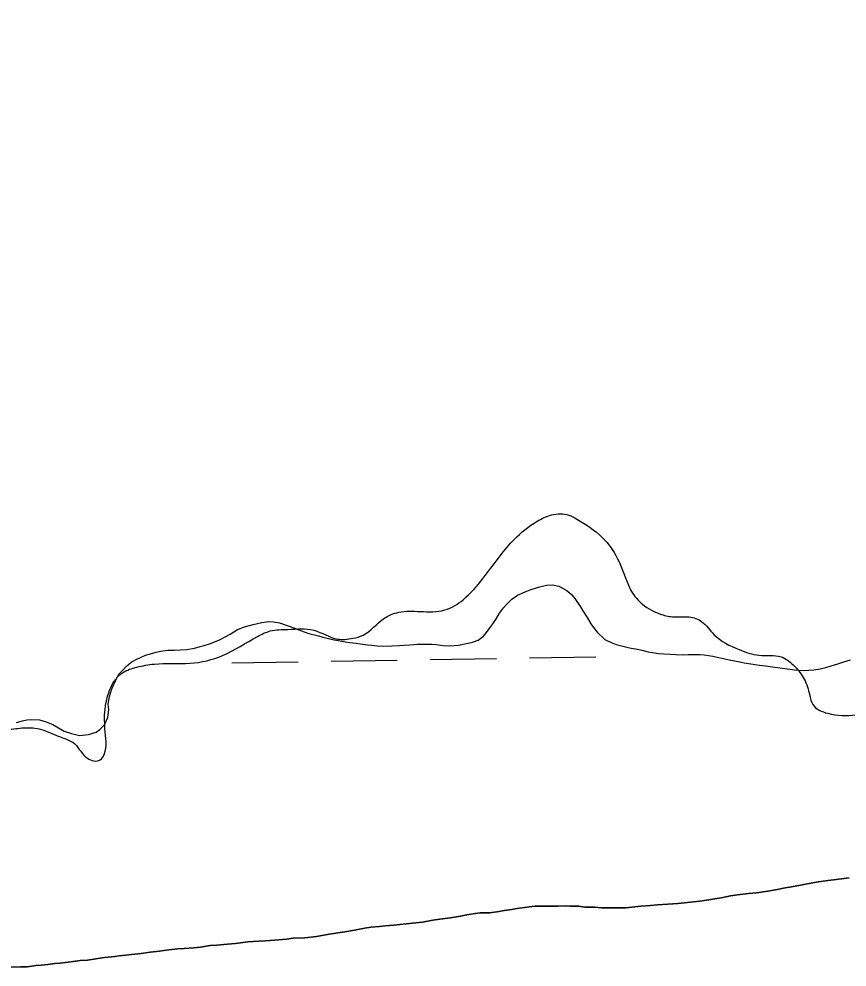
# Model space of a CAD drawing. Extents: x 3887375 to 3925618, y 296674 to 322633.
# Drawn here: x 3922365.9 to 3922766.4, y 315417.3 to 315875.7 of the extents above; entities that cross this region are included whole.
import ezdxf

# ---------------------------------------------------------------- set-up
doc = ezdxf.new("R2010")
doc.units = 0
for name, color, linetype in [('V-RIVR-EDGE', 7, 'Continuous'), ('V-TOPO-SHOR', 7, 'Continuous'), ('V-WETL-SWMP', 7, 'Continuous')]:
    doc.layers.add(name, color=color, linetype=linetype)

msp = doc.modelspace()

# ---------------------------------------------------------------- linework, layer by layer
at = {"layer": 'V-RIVR-EDGE'}
msp.add_spline([(3921912.46, 315848), (3921915.09, 315862.52), (3921914.74, 315875.19), (3921916.69, 315887.47), (3921920.57, 315902.04), (3921921.35, 315908.56), (3921921.36, 315912.79), (3921920.22, 315916.24), (3921921.01, 315924.68), (3921922.96, 315936.96), (3921922.59, 315943.1), (3921922.6, 315947.33), (3921923.37, 315949.63), (3921925.29, 315949.62), (3921927.96, 315944.63), (3921937.54, 315935.77), (3921944.45, 315935.76), (3921954.81, 315937.27), (3921958.28, 315943.4), (3921958.29, 315948.39), (3921957.93, 315954.53), (3921952.57, 315963.37), (3921948.75, 315969.52), (3921949.14, 315973.36), (3921954.14, 315976.8), (3921959.91, 315981.01), (3921960.31, 315987.53), (3921958.79, 315995.21), (3921958.07, 316014.4), (3921959.61, 316016.32), (3921964.6, 316017.07), (3921976.12, 316015.89), (3921979.58, 316020.49), (3921979.98, 316026.63), (3921975.78, 316036.24), (3921976.57, 316045.45), (3921975.45, 316057.35), (3921972.4, 316064.26), (3921968.18, 316066.19), (3921962.03, 316063.52), (3921954.73, 316058.17), (3921952.41, 316052.8), (3921948.56, 316045.9), (3921943.18, 316043.99), (3921939.72, 316044), (3921939.35, 316046.31), (3921939.36, 316050.91), (3921942.07, 316060.88), (3921944.76, 316063.18), (3921951.68, 316067), (3921955.91, 316071.98), (3921960.92, 316078.11), (3921960.94, 316087.7), (3921960.97, 316100.75), (3921961, 316112.27), (3921963.34, 316127.23), (3921964.91, 316139.89), (3921969.53, 316146.79), (3921976.45, 316152.15), (3921992.59, 316159.02), (3922000.66, 316163.6), (3922008.36, 316172.03), (3922010.3, 316181.23), (3922010.32, 316189.68), (3922008.03, 316193.14), (3922002.66, 316195.84), (3921994.22, 316195.47), (3921987.32, 316202.02), (3921984.27, 316208.93), (3921983.91, 316218.53), (3921983.93, 316227.74), (3921978.59, 316241.19), (3921975.93, 316250.4), (3921974.43, 316264.22), (3921974.45, 316272.67), (3921976, 316277.65), (3921979.07, 316281.1), (3921983.3, 316284.16), (3921987.15, 316288.76), (3921995.62, 316296.03), (3922002.93, 316305.99), (3922006.79, 316312.89), (3922013.72, 316320.55), (3922041.01, 316337.75), (3922056.38, 316345.01), (3922069.05, 316345.36), (3922089.01, 316346.84), (3922099.75, 316346.82), (3922107.81, 316346.03), (3922110.51, 316349.48), (3922119.35, 316356.36), (3922131.64, 316360.17), (3922150.07, 316362.43), (3922165.8, 316361.24), (3922180.38, 316357.36), (3922190.35, 316355.42), (3922201.87, 316354.62), (3922210.68, 316350.38), (3922211.45, 316348.08), (3922212.97, 316342.32), (3922219.87, 316338.46), (3922222.17, 316338.84), (3922232.16, 316342.65), (3922243.67, 316343.39), (3922253.65, 316342.6), (3922260.17, 316339.51), (3922264.38, 316335.28), (3922267.81, 316324.91), (3922267.8, 316321.45), (3922263.95, 316316.09), (3922255.11, 316311.89), (3922242.06, 316311.54), (3922225.94, 316312.73), (3922217.12, 316312.75), (3922209.44, 316311.24), (3922200.98, 316304.73), (3922197.51, 316301.29), (3922197.12, 316297.45), (3922198.65, 316293.99), (3922201.32, 316287.08), (3922201.69, 316283.24), (3922199.38, 316280.56), (3922194, 316279.42), (3922189, 316274.06), (3922182.46, 316266.01), (3922173.21, 316253.75), (3922168.22, 316250.31), (3922161.31, 316249.56), (3922156.7, 316249.19), (3922154.77, 316246.51), (3922154.76, 316242.28), (3922153.6, 316238.45), (3922145.15, 316233.1), (3922134.39, 316228.13), (3922129.01, 316228.15), (3922124.03, 316230.46), (3922120.2, 316233.93), (3922117.9, 316233.93), (3922112.9, 316231.26), (3922101.35, 316217.85), (3922094.81, 316210.96), (3922090.97, 316209.05), (3922085.21, 316207.91), (3922082.13, 316204.85), (3922082.12, 316201.4), (3922087.09, 316194.48), (3922087.09, 316191.79), (3922084.01, 316187.96), (3922076.31, 316179.92), (3922071.69, 316174.56), (3922071.29, 316168.42), (3922066.3, 316164.97), (3922065.51, 316155.76), (3922062.42, 316150.4), (3922059.73, 316146.18), (3922050.89, 316143.52), (3922043.98, 316142.38), (3922038.6, 316138.94), (3922037.44, 316135.11), (3922035.87, 316123.98), (3922035.48, 316118.23), (3922035.85, 316113.62), (3922040.05, 316103.63), (3922040.04, 316100.18), (3922040.02, 316092.5), (3922040.39, 316086.36), (3922041.52, 316078.29), (3922039.95, 316065.25), (3922036.48, 316057.58), (3922031.47, 316051.07), (3922023.4, 316046.48), (3922020.7, 316041.88), (3922020.31, 316036.51), (3922022.95, 316019.23), (3922028.67, 316003.87), (3922032.08, 315988.12), (3922033.57, 315968.54), (3922038.88, 315940.9), (3922044.99, 315928.22), (3922052.65, 315922.06), (3922055.72, 315922.43), (3922077.26, 315941.57), (3922107.27, 315970.28), (3922114.56, 315970.26), (3922122.23, 315967.56), (3922131.41, 315955.64), (3922136.36, 315939.89), (3922136.33, 315926.84), (3922132.85, 315916.48), (3922127.07, 315909.21), (3922117.45, 315899.63), (3922112.83, 315890.05), (3922105.51, 315880.47), (3922103.96, 315873.57), (3922103.55, 315864.74), (3922107.76, 315858.21), (3922108.5, 315849.76), (3922102.35, 315844.4), (3922094.67, 315843.27), (3922086.61, 315842.14), (3922079.3, 315836.4), (3922068.52, 315821.07), (3922059.28, 315812.27), (3922055.06, 315812.28), (3922050.86, 315819.58), (3922043.59, 315828.43), (3922037.44, 315826.52), (3922037.05, 315823.07), (3922036.28, 315821.15), (3922039.32, 315809.25), (3922050.42, 315798.86), (3922051.18, 315794.63), (3922051.16, 315786.57), (3922048.06, 315775.07), (3922043.44, 315768.55), (3922038.44, 315765.88), (3922036.12, 315759.36), (3922034.18, 315750.54), (3922033.75, 315729.05), (3922034.47, 315712.16), (3922037.54, 315711.38), (3922045.22, 315710.98), (3922053.26, 315704.05), (3922060.14, 315692.14), (3922060.12, 315684.46), (3922055.49, 315677.18), (3922048.96, 315673.74), (3922048.18, 315667.22), (3922048.92, 315657.62), (3922056.96, 315648.39), (3922062.3, 315634.94), (3922063.04, 315624.19), (3922063.01, 315611.14), (3922057.62, 315605.78), (3922051.86, 315603.88), (3922048, 315594.68), (3922047.98, 315588.15), (3922049.44, 315557.06), (3922049.4, 315542.09), (3922056.27, 315525.19), (3922066.21, 315510.19), (3922078.46, 315495.58), (3922082.3, 315496.34), (3922090.76, 315502.84), (3922094.98, 315502.83), (3922100.73, 315498.59), (3922102.62, 315490.15), (3922106.44, 315482.46), (3922111.81, 315479.76), (3922116.42, 315482.05), (3922118.36, 315490.49), (3922119.15, 315498.93), (3922122.23, 315500.84), (3922127.22, 315501.22), (3922143.71, 315496.57), (3922146.4, 315497.71), (3922159.45, 315497.3), (3922167.12, 315496.13), (3922167.49, 315491.9), (3922166.32, 315484.23), (3922172.05, 315473.85), (3922178.18, 315467.31), (3922183.17, 315468.07), (3922186.63, 315471.52), (3922197.82, 315492.6), (3922205.53, 315506.01), (3922216.68, 315514.04), (3922222.82, 315517.48), (3922230.5, 315519), (3922250.86, 315522.79), (3922267.75, 315525.82), (3922282.35, 315530.77), (3922290.41, 315530.75), (3922311.5, 315523.4), (3922328.77, 315521.83), (3922338.37, 315523.72), (3922343.37, 315528.32), (3922352.59, 315531.75), (3922359.5, 315532.11), (3922367.18, 315532.86), (3922375.62, 315532.46), (3922384.82, 315528.98), (3922392.87, 315525.12), (3922399, 315518.2), (3922405.13, 315517.42), (3922407.06, 315520.1), (3922407.47, 315532.38), (3922409.44, 315550.41), (3922412.14, 315555.78), (3922415.99, 315559.61), (3922422.9, 315562.28), (3922431.35, 315563.79), (3922448.62, 315564.13), (3922464.37, 315567.93), (3922481.28, 315577.1), (3922487.42, 315579.77), (3922495.87, 315580.52), (3922508.53, 315580.11), (3922520.04, 315575.86), (3922527.33, 315576.22), (3922532.32, 315577.74), (3922542.32, 315585.78), (3922549.62, 315588.83), (3922559.99, 315589.19), (3922571.89, 315589.93), (3922580.73, 315594.9), (3922590.35, 315605.23), (3922598.82, 315616.34), (3922605.36, 315624), (3922616.52, 315632.8), (3922623.43, 315635.86), (3922631.88, 315635.84), (3922635.71, 315633.91), (3922647.97, 315625.05), (3922653.71, 315617.74), (3922659.43, 315605.06), (3922662.11, 315598.92), (3922667.46, 315592.76), (3922676.66, 315587.75), (3922682.8, 315586.58), (3922690.09, 315586.57), (3922696.23, 315584.25), (3922701.97, 315578.09), (3922714.23, 315570.77), (3922723.82, 315568.06), (3922734.57, 315567.26), (3922741.08, 315562.64), (3922745.67, 315556.49), (3922748.34, 315548.81), (3922749.86, 315544.2), (3922757.14, 315539.96), (3922770.58, 315539.16), (3922782.48, 315540.66), (3922788.62, 315542.18), (3922791.32, 315545.25), (3922792.13, 315562.52), (3922792.91, 315567.5), (3922795.22, 315569.8), (3922813.28, 315578.58), (3922845.55, 315590.4), (3922872.05, 315601.08), (3922883.19, 315603.36), (3922893.94, 315602.56), (3922906.6, 315600.23), (3922915.81, 315601.36), (3922920.8, 315601.35), (3922925.02, 315599.03), (3922929.24, 315599.02), (3922938.07, 315601.69), (3922949.97, 315602.04), (3922960.33, 315600.48), (3922971.07, 315597.77), (3922979.9, 315597.75), (3922990.25, 315595.42), (3923000.23, 315593.47), (3923012.51, 315594.21), (3923019.8, 315594.19), (3923030.16, 315591.87), (3923041.29, 315592.99), (3923050.52, 315598.72), (3923059.74, 315603.69), (3923065.12, 315605.21), (3923079.71, 315605.94), (3923093.52, 315605.91), (3923112.33, 315604.33), (3923136.11, 315598.9), (3923144.55, 315595.8), (3923155.28, 315590.4), (3923166, 315581.17), (3923174.83, 315579.99), (3923187.5, 315582.65), (3923203.65, 315592.59), (3923214.41, 315601.39), (3923224.02, 315607.51)], degree=3, dxfattribs=at)
at = {"layer": 'V-TOPO-SHOR'}
for points in [[(3922644.24, 315446.27), (3922647.65, 315445.87), (3922652.98, 315445.84), (3922656.31, 315445.88), (3922659.45, 315445.91), (3922663.73, 315446.31), (3922666.7, 315446.78), (3922671.42, 315447.09), (3922674.65, 315447.3), (3922679.71, 315447.62), (3922684.52, 315448.02), (3922687.75, 315448.32), (3922692.2, 315448.81), (3922695.17, 315449.1), (3922699.54, 315449.76), (3922702.42, 315450.23), (3922705.47, 315450.7), (3922710.09, 315451.63), (3922713.5, 315452.19), (3922718.82, 315452.86), (3922722.66, 315453.16), (3922728.16, 315454.01), (3922731.74, 315454.66), (3922736.54, 315455.59), (3922739.59, 315456.06), (3922743.87, 315456.9), (3922746.31, 315457.36), (3922749.89, 315458.01), (3922752.42, 315458.47), (3922757.22, 315459.05), (3922763.68, 315460), (3922767.43, 315460.48)], [(3922361.4, 315417.27), (3922366.56, 315417.42), (3922369.79, 315417.45), (3922374.16, 315417.94), (3922376.52, 315418.14), (3922379.83, 315418.44), (3922383.24, 315418.91), (3922385.77, 315419.2), (3922389.61, 315419.59), (3922392.15, 315419.97), (3922395.46, 315420.36), (3922398.96, 315420.66), (3922403.06, 315421.23), (3922407.16, 315421.89), (3922412.22, 315422.38), (3922414.32, 315422.66), (3922417.55, 315423.05), (3922420.34, 315423.34), (3922424.89, 315423.83), (3922429.33, 315424.49), (3922433.79, 315424.98), (3922435.97, 315425.26), (3922438.42, 315425.55), (3922442.69, 315426.12), (3922445.75, 315426.24), (3922450.47, 315426.56), (3922453.61, 315426.86), (3922458.33, 315427.61), (3922461.56, 315427.82), (3922466.8, 315428.31), (3922470.64, 315428.7), (3922476.49, 315429.47), (3922481.82, 315429.79), (3922484.96, 315430), (3922489.42, 315430.22), (3922495.27, 315430.72), (3922498.5, 315431.2), (3922504.09, 315431.43), (3922509.85, 315432.02), (3922514.13, 315432.77), (3922520.15, 315433.88), (3922523.55, 315434.36), (3922528.09, 315435.11), (3922530.62, 315435.57), (3922534.02, 315436.22), (3922536.29, 315436.51), (3922540.22, 315436.9), (3922542.93, 315437.19), (3922547.12, 315437.59), (3922550.09, 315437.89), (3922553.23, 315438.18), (3922557.86, 315438.67), (3922561.09, 315438.97), (3922566.07, 315439.98), (3922569.47, 315440.37), (3922574.62, 315441.13), (3922579.42, 315441.88), (3922582.56, 315442.44), (3922586.57, 315443.1), (3922588.93, 315443.47), (3922593.65, 315443.52), (3922597.05, 315444), (3922601.68, 315444.75), (3922604.3, 315445.04), (3922606.74, 315445.59), (3922609.18, 315445.97), (3922612.85, 315446.45), (3922615.38, 315446.65), (3922619.58, 315446.7), (3922623.86, 315446.74), (3922626.57, 315446.68), (3922630.16, 315446.81), (3922632.69, 315446.66), (3922636.71, 315446.71), (3922639.6, 315446.3), (3922644.24, 315446.27)]]:
    msp.add_lwpolyline(points, dxfattribs=at)
at = {"layer": 'V-WETL-SWMP'}
for p, q in [((3922610.75, 315598.74), (3922613.1, 315599.64)), ((3922613.1, 315599.64), (3922617.2, 315601)), ((3922617.2, 315601), (3922621.03, 315601.92)), ((3922621.03, 315601.92), (3922623.91, 315602.12)), ((3922623.91, 315602.12), (3922627.07, 315601.37)), ((3922627.07, 315601.37), (3922630.93, 315599.4)), ((3922630.93, 315599.4), (3922633.23, 315597.24)), ((3922601.65, 315592.53), (3922604.33, 315595.18)), ((3922604.33, 315595.18), (3922607.02, 315597.04)), ((3922607.02, 315597.04), (3922610.75, 315598.74)), ((3922633.23, 315597.24), (3922634.73, 315595.51)), ((3922634.73, 315595.51), (3922637.49, 315591.52)), ((3922598.29, 315588.38), (3922600.27, 315590.94)), ((3922600.27, 315590.94), (3922601.65, 315592.53)), ((3922637.49, 315591.52), (3922638.64, 315589.53)), ((3922596.48, 315585.3), (3922598.29, 315588.38)), ((3922638.64, 315589.53), (3922640.69, 315586.23)), ((3922640.69, 315586.23), (3922642.47, 315583.19)), ((3922471.49, 315580.43), (3922474.97, 315581.78)), ((3922474.97, 315581.78), (3922479.15, 315582.96)), ((3922479.15, 315582.96), (3922483.34, 315583.88)), ((3922483.34, 315583.88), (3922486.65, 315584.35)), ((3922486.65, 315584.35), (3922488.93, 315584.12)), ((3922488.93, 315584.12), (3922491.9, 315583.71)), ((3922491.9, 315583.71), (3922495.15, 315582.61)), ((3922495.15, 315582.61), (3922499.36, 315581.09)), ((3922499.36, 315581.09), (3922502.08, 315580.07)), ((3922592.01, 315579.05), (3922594.33, 315582.14)), ((3922594.33, 315582.14), (3922596.48, 315585.3)), ((3922642.47, 315583.19), (3922643.71, 315581.46)), ((3922643.71, 315581.46), (3922645.57, 315579.21)), ((3922462.9, 315575.44), (3922465.94, 315577.05)), ((3922465.94, 315577.05), (3922468.02, 315578.29)), ((3922468.02, 315578.29), (3922471.49, 315580.43)), ((3922502.08, 315580.07), (3922506.12, 315578.63)), ((3922506.12, 315578.63), (3922510.67, 315577.45)), ((3922510.67, 315577.45), (3922512.86, 315576.78)), ((3922512.86, 315576.78), (3922516.28, 315576.03)), ((3922587.94, 315575.34), (3922590.54, 315577.29)), ((3922590.54, 315577.29), (3922592.01, 315579.05)), ((3922645.57, 315579.21), (3922649.2, 315575.66)), ((3922450.71, 315571.46), (3922453.49, 315572.19)), ((3922453.49, 315572.19), (3922455.5, 315572.74)), ((3922455.5, 315572.74), (3922458.54, 315573.65)), ((3922458.54, 315573.65), (3922462.9, 315575.44)), ((3922516.28, 315576.03), (3922518.38, 315575.53)), ((3922518.38, 315575.53), (3922520.48, 315575.12)), ((3922520.48, 315575.12), (3922523.64, 315574.54)), ((3922523.64, 315574.54), (3922525.74, 315574.21)), ((3922525.74, 315574.21), (3922528.89, 315573.81)), ((3922528.89, 315573.81), (3922531.08, 315573.57)), ((3922531.08, 315573.57), (3922534.49, 315573.09)), ((3922534.49, 315573.09), (3922536.5, 315572.85)), ((3922536.5, 315572.85), (3922539.12, 315572.61)), ((3922539.12, 315572.61), (3922542.27, 315572.47)), ((3922542.27, 315572.47), (3922546.29, 315572.6)), ((3922546.29, 315572.6), (3922549.87, 315572.73)), ((3922549.87, 315572.73), (3922552.06, 315572.84)), ((3922552.06, 315572.84), (3922554.85, 315573.14)), ((3922554.85, 315573.14), (3922558.52, 315573.35)), ((3922558.52, 315573.35), (3922561.05, 315573.38)), ((3922561.05, 315573.38), (3922565.51, 315573.34)), ((3922565.51, 315573.34), (3922567.6, 315573.28)), ((3922567.6, 315573.28), (3922571.02, 315572.79)), ((3922571.02, 315572.79), (3922574.08, 315572.65)), ((3922574.08, 315572.65), (3922578.45, 315572.87)), ((3922578.45, 315572.87), (3922583.15, 315573.89)), ((3922583.15, 315573.89), (3922585.16, 315574.34)), ((3922585.16, 315574.34), (3922587.94, 315575.34)), ((3922649.2, 315575.66), (3922652.27, 315574.12)), ((3922652.27, 315574.12), (3922654.81, 315573.28)), ((3922654.81, 315573.28), (3922659.9, 315571.93)), ((3922659.9, 315571.93), (3922662, 315571.52)), ((3922422.54, 315565.91), (3922424.89, 315567.07)), ((3922424.89, 315567.07), (3922427.06, 315568.06)), ((3922427.06, 315568.06), (3922429.41, 315568.78)), ((3922429.41, 315568.78), (3922432.2, 315569.6)), ((3922432.2, 315569.6), (3922434.38, 315570.06)), ((3922434.38, 315570.06), (3922437.87, 315570.54)), ((3922437.87, 315570.54), (3922440.93, 315570.57)), ((3922440.93, 315570.57), (3922444.07, 315570.6)), ((3922444.07, 315570.6), (3922447.13, 315570.81)), ((3922447.13, 315570.81), (3922450.71, 315571.46)), ((3922612.83, 315566.78), (3922644.82, 315567.33)), ((3922662, 315571.52), (3922665.06, 315570.94)), ((3922665.06, 315570.94), (3922667.17, 315570.44)), ((3922667.17, 315570.44), (3922670.23, 315569.69)), ((3922670.23, 315569.69), (3922672.33, 315569.36)), ((3922672.33, 315569.36), (3922675.14, 315568.87)), ((3922675.14, 315568.87), (3922680.91, 315568.5)), ((3922680.91, 315568.5), (3922683.62, 315568.35)), ((3922683.62, 315568.35), (3922687.29, 315568.3)), ((3922687.29, 315568.3), (3922689.56, 315568.33)), ((3922689.56, 315568.33), (3922692.53, 315568.36)), ((3922692.53, 315568.36), (3922695.33, 315568.39)), ((3922695.33, 315568.39), (3922697.34, 315568.24)), ((3922697.34, 315568.24), (3922701.54, 315567.59)), ((3922701.54, 315567.59), (3922703.56, 315567.17)), ((3922703.56, 315567.17), (3922706.71, 315566.42)), ((3922415.87, 315560.68), (3922417.94, 315562.8)), ((3922417.94, 315562.8), (3922420.11, 315564.66)), ((3922420.11, 315564.66), (3922422.54, 315565.91)), ((3922468.85, 315564.31), (3922500.84, 315564.86)), ((3922516.84, 315565.13), (3922548.84, 315565.68)), ((3922564.83, 315565.96), (3922596.83, 315566.51)), ((3922706.71, 315566.42), (3922709.42, 315565.84)), ((3922709.42, 315565.84), (3922714.5, 315564.93)), ((3922714.5, 315564.93), (3922716.6, 315564.43)), ((3922716.6, 315564.43), (3922719.85, 315563.86)), ((3922719.85, 315563.86), (3922722.03, 315563.53)), ((3922722.03, 315563.53), (3922724.05, 315563.21)), ((3922724.05, 315563.21), (3922727.02, 315562.89)), ((3922727.02, 315562.89), (3922731.48, 315562.24)), ((3922756.22, 315562.16), (3922758.74, 315562.98)), ((3922758.74, 315562.98), (3922761.88, 315563.88)), ((3922761.88, 315563.88), (3922764.92, 315564.88)), ((3922764.92, 315564.88), (3922768.15, 315565.79)), ((3922412.78, 315555.93), (3922414.14, 315558.83)), ((3922414.14, 315558.83), (3922415.87, 315560.68)), ((3922731.48, 315562.24), (3922736.3, 315561.59)), ((3922736.3, 315561.59), (3922741.02, 315560.95)), ((3922741.02, 315560.95), (3922745.48, 315560.73)), ((3922745.48, 315560.73), (3922750.37, 315560.96)), ((3922750.37, 315560.96), (3922753.43, 315561.43)), ((3922753.43, 315561.43), (3922756.22, 315562.16)), ((3922411.5, 315553.29), (3922412.78, 315555.93)), ((3922409.63, 315548.11), (3922410.64, 315551.36)), ((3922410.64, 315551.36), (3922411.5, 315553.29)), ((3922409.06, 315544.44), (3922409.63, 315548.11)), ((3922409.26, 315541.82), (3922409.06, 315544.44)), ((3922408.87, 315537.97), (3922409.26, 315541.82)), ((3922364.59, 315535.56), (3922367.55, 315536.38)), ((3922367.55, 315536.38), (3922369.65, 315536.75)), ((3922369.65, 315536.75), (3922371.74, 315536.95)), ((3922371.74, 315536.95), (3922375.76, 315536.73)), ((3922375.76, 315536.73), (3922379, 315535.89)), ((3922379, 315535.89), (3922382.25, 315534.62)), ((3922407.16, 315534.37), (3922408.87, 315537.97)), ((3922382.25, 315534.62), (3922384.19, 315533.5)), ((3922384.19, 315533.5), (3922387.71, 315531.36)), ((3922387.71, 315531.36), (3922391.21, 315530.17)), ((3922399.52, 315529.65), (3922403.27, 315530.83)), ((3922403.27, 315530.83), (3922405, 315532.07)), ((3922405, 315532.07), (3922407.16, 315534.37)), ((3922391.21, 315530.17), (3922395.07, 315529.25)), ((3922395.07, 315529.25), (3922399.52, 315529.65)), ((3922746.31, 315457.36), (3922743.87, 315456.9)), ((3922749.89, 315458.01), (3922746.31, 315457.36)), ((3922752.42, 315458.47), (3922749.89, 315458.01)), ((3922757.22, 315459.05), (3922752.42, 315458.47)), ((3922763.68, 315460), (3922757.22, 315459.05)), ((3922767.43, 315460.48), (3922763.68, 315460)), ((3922718.82, 315452.86), (3922713.5, 315452.19)), ((3922722.66, 315453.16), (3922718.82, 315452.86)), ((3922728.16, 315454.01), (3922722.66, 315453.16)), ((3922731.74, 315454.66), (3922728.16, 315454.01)), ((3922736.54, 315455.59), (3922731.74, 315454.66)), ((3922739.59, 315456.06), (3922736.54, 315455.59)), ((3922743.87, 315456.9), (3922739.59, 315456.06)), ((3922684.52, 315448.02), (3922679.71, 315447.62)), ((3922687.75, 315448.32), (3922684.52, 315448.02)), ((3922692.2, 315448.81), (3922687.75, 315448.32)), ((3922695.17, 315449.1), (3922692.2, 315448.81)), ((3922699.54, 315449.76), (3922695.17, 315449.1)), ((3922702.42, 315450.23), (3922699.54, 315449.76)), ((3922705.47, 315450.7), (3922702.42, 315450.23)), ((3922710.09, 315451.63), (3922705.47, 315450.7)), ((3922713.5, 315452.19), (3922710.09, 315451.63)), ((3922588.93, 315443.47), (3922586.58, 315443.1)), ((3922593.65, 315443.52), (3922588.93, 315443.47)), ((3922597.06, 315444), (3922593.65, 315443.52)), ((3922601.68, 315444.75), (3922597.06, 315444)), ((3922604.3, 315445.04), (3922601.68, 315444.75)), ((3922606.74, 315445.59), (3922604.3, 315445.04)), ((3922609.19, 315445.97), (3922606.74, 315445.59)), ((3922612.85, 315446.45), (3922609.19, 315445.97)), ((3922615.38, 315446.65), (3922612.85, 315446.45)), ((3922619.58, 315446.7), (3922615.38, 315446.65)), ((3922623.86, 315446.74), (3922619.58, 315446.7)), ((3922626.57, 315446.68), (3922623.86, 315446.74)), ((3922630.16, 315446.81), (3922626.57, 315446.68)), ((3922632.69, 315446.66), (3922630.16, 315446.81)), ((3922636.71, 315446.71), (3922632.69, 315446.66)), ((3922639.6, 315446.3), (3922636.71, 315446.71)), ((3922644.24, 315446.27), (3922639.6, 315446.3)), ((3922647.65, 315445.87), (3922644.24, 315446.27)), ((3922652.98, 315445.84), (3922647.65, 315445.87)), ((3922656.31, 315445.88), (3922652.98, 315445.84)), ((3922659.45, 315445.91), (3922656.31, 315445.88)), ((3922663.73, 315446.31), (3922659.45, 315445.91)), ((3922666.7, 315446.78), (3922663.73, 315446.31)), ((3922671.42, 315447.09), (3922666.7, 315446.78)), ((3922674.65, 315447.3), (3922671.42, 315447.09)), ((3922679.71, 315447.62), (3922674.65, 315447.3)), ((3922561.09, 315438.97), (3922557.86, 315438.67)), ((3922566.06, 315439.98), (3922561.09, 315438.97)), ((3922569.47, 315440.37), (3922566.06, 315439.98)), ((3922574.62, 315441.13), (3922569.47, 315440.37)), ((3922579.42, 315441.88), (3922574.62, 315441.13)), ((3922582.56, 315442.44), (3922579.42, 315441.88)), ((3922586.58, 315443.1), (3922582.56, 315442.44)), ((3922523.55, 315434.36), (3922520.15, 315433.88)), ((3922528.09, 315435.11), (3922523.55, 315434.36)), ((3922530.62, 315435.57), (3922528.09, 315435.11)), ((3922534.02, 315436.22), (3922530.62, 315435.57)), ((3922536.29, 315436.51), (3922534.02, 315436.22)), ((3922540.22, 315436.9), (3922536.29, 315436.51)), ((3922542.93, 315437.2), (3922540.22, 315436.9)), ((3922547.12, 315437.59), (3922542.93, 315437.2)), ((3922550.09, 315437.89), (3922547.12, 315437.59)), ((3922553.23, 315438.18), (3922550.09, 315437.89)), ((3922557.86, 315438.67), (3922553.23, 315438.18)), ((3922481.82, 315429.79), (3922476.49, 315429.47)), ((3922484.96, 315430), (3922481.82, 315429.79)), ((3922489.42, 315430.22), (3922484.96, 315430)), ((3922495.27, 315430.72), (3922489.42, 315430.22)), ((3922498.5, 315431.2), (3922495.27, 315430.72)), ((3922504.09, 315431.43), (3922498.5, 315431.2)), ((3922509.85, 315432.02), (3922504.09, 315431.43)), ((3922514.13, 315432.77), (3922509.85, 315432.02)), ((3922520.15, 315433.88), (3922514.13, 315432.77)), ((3922433.79, 315424.98), (3922429.34, 315424.49)), ((3922435.97, 315425.26), (3922433.79, 315424.98)), ((3922438.42, 315425.55), (3922435.97, 315425.26)), ((3922442.69, 315426.12), (3922438.42, 315425.55)), ((3922445.75, 315426.24), (3922442.69, 315426.12)), ((3922450.47, 315426.56), (3922445.75, 315426.24)), ((3922453.61, 315426.86), (3922450.47, 315426.56)), ((3922458.33, 315427.61), (3922453.61, 315426.86)), ((3922461.56, 315427.82), (3922458.33, 315427.61)), ((3922466.8, 315428.31), (3922461.56, 315427.82)), ((3922470.64, 315428.7), (3922466.8, 315428.31)), ((3922476.49, 315429.47), (3922470.64, 315428.7)), ((3922395.46, 315420.36), (3922392.15, 315419.97)), ((3922398.96, 315420.66), (3922395.46, 315420.36)), ((3922403.06, 315421.23), (3922398.96, 315420.66)), ((3922407.16, 315421.89), (3922403.06, 315421.23)), ((3922412.23, 315422.38), (3922407.16, 315421.89)), ((3922414.32, 315422.66), (3922412.23, 315422.38)), ((3922417.55, 315423.05), (3922414.32, 315422.66)), ((3922420.34, 315423.34), (3922417.55, 315423.05)), ((3922424.89, 315423.83), (3922420.34, 315423.34)), ((3922429.34, 315424.49), (3922424.89, 315423.83)), ((3922366.56, 315417.42), (3922361.4, 315417.27)), ((3922369.79, 315417.45), (3922366.56, 315417.42)), ((3922374.16, 315417.94), (3922369.79, 315417.45)), ((3922376.52, 315418.14), (3922374.16, 315417.94)), ((3922379.83, 315418.44), (3922376.52, 315418.14)), ((3922383.24, 315418.91), (3922379.83, 315418.44)), ((3922385.77, 315419.2), (3922383.24, 315418.91)), ((3922389.61, 315419.59), (3922385.77, 315419.2)), ((3922392.15, 315419.97), (3922389.61, 315419.59))]:
    msp.add_line(p, q, dxfattribs=at)

doc.saveas('drawing.dxf')
